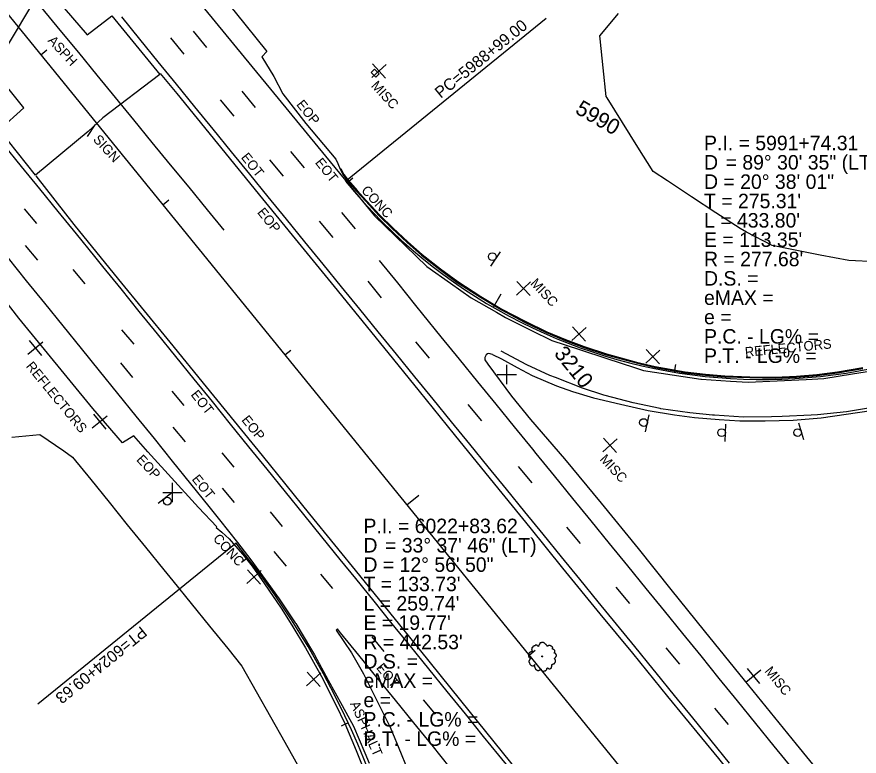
# Model space of a CAD drawing. Extents: x 2132221 to 2141942, y 535736 to 547298.
# Drawn here: x 2138140.9 to 2138576.2, y 540225.7 to 540608 of the extents above; entities that cross this region are included whole.
import ezdxf

# ---------------------------------------------------------------- set-up
doc = ezdxf.new("R2010")
doc.units = 0
for name, color, linetype in [('RD_EX_BldgApp', 7, 'Continuous'), ('RD_EX_BldgApp_txCode', 7, 'Continuous'), ('RD_EX_Bridge', 7, 'Continuous'), ('RD_EX_Conc', 7, 'Continuous'), ('RD_EX_Conc_txCode', 7, 'Continuous'), ('RD_EX_GuardRail', 7, 'Continuous'), ('RD_EX_Misc', 7, 'Continuous'), ('RD_EX_Misc_txCode', 7, 'Continuous'), ('RD_EX_Road', 7, 'Continuous'), ('RD_EX_Road_txCode', 7, 'Continuous'), ('RD_EX_VEG', 7, 'Continuous'), ('RD_HC_Cl', 7, 'Continuous'), ('RD_HC_Data', 7, 'Continuous'), ('RD_HC_Data_Tic', 7, 'Continuous'), ('RD_HC_TX_Sta50', 7, 'Continuous')]:
    doc.layers.add(name, color=color, linetype=linetype)

msp = doc.modelspace()

# ---------------------------------------------------------------- linework, layer by layer
at = {"layer": 'RD_EX_BldgApp'}
for p, q in [((2138181.22, 540552.08), (2138177.29, 540546.14)), ((2138385.74, 540479.12), (2138390.83, 540486.54)), ((2138465.75, 540393.35), (2138467.64, 540402.15)), ((2138506.87, 540388.36), (2138507.32, 540397.35)), ((2138547.59, 540389.28), (2138544.96, 540397.89)), ((2138220.95, 540361.92), (2138213.87, 540356.36))]:
    msp.add_line(p, q, dxfattribs=at)
for centre in [(2138386.63, 540483.99), (2138464.72, 540398.19), (2138505.08, 540392.97), (2138544.33, 540393.01), (2138218.65, 540357.54)]:
    msp.add_circle(centre, 2, dxfattribs=at)
at = {"layer": 'RD_EX_Bridge'}
msp.add_lwpolyline([(2138026.38, 540508.35), (2138052.81, 540552.29), (2138066.16, 540574.64), (2138094.39, 540621.7), (2138107.74, 540643.97), (2138127.43, 540676.68), (2138147.16, 540709.72), (2138166.66, 540742.2), (2138189.69, 540780.49), (2138223.49, 540739.59), (2138196.62, 540694.61), (2138174.28, 540657.34), (2138152.06, 540620.19), (2138133.77, 540589.58), (2138111.58, 540552.61), (2138092.98, 540521.56), (2138068.99, 540481.55), (2138060.16, 540466.85)], close=True, dxfattribs=at)
at = {"layer": 'RD_EX_Conc'}
for p, q in [((2138307.92, 540529.25), (2138308.36, 540529.47)), ((2138243.91, 540343.89), (2138244.22, 540344.28))]:
    msp.add_line(p, q, dxfattribs=at)
for points in [[(2138308.36, 540529.47), (2138309.85, 540526.51), (2138312.18, 540523.43), (2138316.79, 540518.23), (2138321.55, 540512.91), (2138328.41, 540505.5), (2138335.11, 540498.94), (2138342.93, 540491.65), (2138350.36, 540485.05), (2138359.78, 540477.73), (2138368.71, 540471.05), (2138380.7, 540463.36), (2138391.58, 540456.89), (2138403.5, 540450.58), (2138414.71, 540445.15), (2138424.34, 540441.14), (2138434.1, 540437.43), (2138445.59, 540433.65), (2138461.05, 540429.49), (2138470.8, 540427.21), (2138486.17, 540424.45), (2138496.76, 540423.17), (2138506.71, 540422.33), (2138519.69, 540421.91), (2138532.71, 540421.71), (2138543.8, 540422.1), (2138554.35, 540423.07), (2138564.93, 540424.41), (2138578.02, 540426.7)], [(2138243.91, 540343.89), (2138246.85, 540341.55), (2138250.56, 540338.02), (2138253.86, 540334.29), (2138257.68, 540329.89), (2138262.45, 540323.9), (2138268.91, 540314.88), (2138277.41, 540302.27), (2138283.03, 540293.41), (2138290.12, 540281.73), (2138298.33, 540266.82), (2138305.74, 540252.33), (2138310.29, 540242.57), (2138316.25, 540228.6), (2138322.64, 540212.8)]]:
    msp.add_lwpolyline(points, dxfattribs=at)
at = {"layer": 'RD_EX_GuardRail'}
msp.add_lwpolyline([(2138039.66, 540751.97), (2138049.17, 540740.37), (2138058.67, 540728.76), (2138068.17, 540717.15), (2138077.67, 540705.55), (2138087.17, 540693.94), (2138096.67, 540682.33), (2138106.17, 540670.73), (2138115.68, 540659.12), (2138125.18, 540647.51), (2138134.68, 540635.9), (2138144.18, 540624.3), (2138153.68, 540612.69), (2138163.18, 540601.08), (2138172.68, 540589.48), (2138182.18, 540577.87), (2138191.69, 540566.26), (2138201.19, 540554.65), (2138210.69, 540543.05), (2138220.19, 540531.44), (2138229.69, 540519.83), (2138239.19, 540508.23), (2138247.8, 540497.71)], dxfattribs=at)
at = {"layer": 'RD_EX_Misc'}
for p, q in [((2138231.93, 540600.58), (2138238.95, 540592.13)), ((2138220.23, 540597.16), (2138227.25, 540588.71)), ((2138324.34, 540576.62), (2138331.7, 540583.4)), ((2138324.63, 540583.69), (2138331.41, 540576.33)), ((2138257.07, 540569.57), (2138264.09, 540561.12)), ((2138245.99, 540565.02), (2138253.01, 540556.57)), ((2138282.34, 540538.4), (2138289.36, 540529.95)), ((2138271.42, 540533.98), (2138278.44, 540525.53)), ((2138144.7, 540508.71), (2138150.99, 540501.18)), ((2138308.72, 540506.73), (2138315.74, 540498.28)), ((2138297.11, 540502.36), (2138304.13, 540493.91)), ((2138145.24, 540489.69), (2138151.54, 540482.16)), ((2138169.77, 540477.37), (2138176.06, 540469.84)), ((2138322.19, 540471.21), (2138329.21, 540462.76)), ((2138399.07, 540464.13), (2138406.36, 540470.97)), ((2138399.3, 540471.2), (2138406.14, 540463.9)), ((2138427.71, 540440.56), (2138435.06, 540447.35)), ((2138427.99, 540447.63), (2138434.77, 540440.28)), ((2138194.99, 540446.2), (2138201.29, 540438.67)), ((2138146.63, 540433.57), (2138154.37, 540439.89)), ((2138147.33, 540440.6), (2138153.66, 540432.86)), ((2138346.92, 540440), (2138353.94, 540431.55)), ((2138465.84, 540428.89), (2138473.19, 540435.67)), ((2138466.13, 540435.95), (2138472.91, 540428.6)), ((2138194.36, 540429.04), (2138200.66, 540421.52)), ((2138394.1, 540418.01), (2138394.1, 540428.01)), ((2138389.1, 540423.01), (2138399.1, 540423.01)), ((2138220.92, 540414.5), (2138227.22, 540406.98)), ((2138373.93, 540407.46), (2138380.95, 540399.01)), ((2138179.85, 540395.43), (2138187.59, 540401.75)), ((2138180.55, 540402.46), (2138186.88, 540394.72)), ((2138221.56, 540395.75), (2138227.85, 540388.22)), ((2138443.69, 540383), (2138451.04, 540389.79)), ((2138443.98, 540390.07), (2138450.76, 540382.72)), ((2138246.77, 540382.61), (2138253.07, 540375.08)), ((2138399.92, 540375.54), (2138406.94, 540367.09)), ((2138221.35, 540357.1), (2138221.35, 540367.1)), ((2138246.93, 540364.34), (2138253.22, 540356.81)), ((2138216.35, 540362.1), (2138226.35, 540362.1)), ((2138271.73, 540352.05), (2138278.02, 540344.53)), ((2138424.88, 540344.03), (2138431.9, 540335.58)), ((2138273.7, 540331.55), (2138279.99, 540324.02)), ((2138259.72, 540314.96), (2138267.07, 540321.74)), ((2138260, 540322.03), (2138266.78, 540314.68)), ((2138297.75, 540319.88), (2138304.04, 540312.35)), ((2138450.39, 540313.12), (2138457.41, 540304.67)), ((2138324.29, 540287.43), (2138330.58, 540279.9)), ((2138476.31, 540281.68), (2138483.33, 540273.23)), ((2138290.56, 540262), (2138297.91, 540268.78)), ((2138290.84, 540269.06), (2138297.62, 540261.72)), ((2138517.6, 540264.02), (2138525.35, 540270.34)), ((2138518.31, 540271.05), (2138524.64, 540263.31)), ((2138350.82, 540254.88), (2138357.12, 540247.36)), ((2138501.4, 540250.53), (2138508.42, 540242.08))]:
    msp.add_line(p, q, dxfattribs=at)
for points in [[(2138233.84, 540617.01), (2138243.35, 540605.41), (2138252.87, 540593.82), (2138262.39, 540582.22), (2138271.9, 540570.63), (2138281.42, 540559.04), (2138290.94, 540547.44), (2138300.45, 540535.85), (2138309.97, 540524.25), (2138319.49, 540512.66), (2138325.73, 540505.05), (2138336.52, 540494.62), (2138347.3, 540484.2), (2138352.77, 540478.91), (2138365.02, 540470.26), (2138375.73, 540462.69), (2138388.73, 540455.21), (2138393.42, 540452.51), (2138406.83, 540445.79), (2138417.31, 540440.54), (2138431.57, 540435.9), (2138445.84, 540431.27), (2138460.11, 540426.64), (2138464.72, 540425.14), (2138479.55, 540422.87), (2138494.38, 540420.6), (2138494.68, 540420.56), (2138509.65, 540419.62), (2138518.8, 540419.05), (2138533.78, 540419.76), (2138548.77, 540420.46), (2138557.96, 540420.9), (2138572.77, 540423.31), (2138586.77, 540425.59)], [(2138194.88, 540607.98), (2138204.35, 540596.35), (2138213.82, 540584.72), (2138223.29, 540573.09), (2138232.77, 540561.45), (2138242.24, 540549.82), (2138251.71, 540538.19), (2138261.18, 540526.56), (2138270.66, 540514.93), (2138280.13, 540503.3), (2138289.6, 540491.67), (2138299.07, 540480.04), (2138308.54, 540468.41), (2138318.02, 540456.78), (2138327.49, 540445.15), (2138336.96, 540433.52), (2138346.43, 540421.89), (2138355.91, 540410.26), (2138365.38, 540398.62), (2138374.85, 540386.99), (2138384.32, 540375.36), (2138393.8, 540363.73), (2138403.27, 540352.1), (2138412.74, 540340.47), (2138422.21, 540328.84), (2138431.69, 540317.21), (2138441.16, 540305.58), (2138450.63, 540293.95), (2138460.1, 540282.32), (2138469.58, 540270.69), (2138471.17, 540268.73), (2138480.63, 540257.09), (2138490.09, 540245.45), (2138499.55, 540233.81), (2138509.01, 540222.17)], [(2138133.57, 540542.23), (2138143.04, 540530.6), (2138152.52, 540518.97), (2138161.99, 540507.34), (2138171.47, 540495.71), (2138180.94, 540484.08), (2138185.11, 540478.96), (2138194.55, 540467.3), (2138203.99, 540455.64), (2138213.43, 540443.99), (2138222.87, 540432.33), (2138232.3, 540420.67), (2138241.74, 540409.01), (2138251.18, 540397.36), (2138260.62, 540385.7), (2138270.06, 540374.04), (2138279.5, 540362.38), (2138288.94, 540350.72), (2138298.38, 540339.07), (2138307.82, 540327.41), (2138315.85, 540317.49), (2138325.29, 540305.83), (2138334.73, 540294.17), (2138344.17, 540282.52), (2138353.61, 540270.86), (2138363.05, 540259.2), (2138372.48, 540247.54), (2138381.92, 540235.88), (2138389.74, 540226.23), (2138399.21, 540214.6)], [(2138136.34, 540483.22), (2138145.77, 540471.55), (2138155.2, 540459.89), (2138164.62, 540448.22), (2138174.05, 540436.55), (2138183.48, 540424.88), (2138192.9, 540413.21), (2138202.33, 540401.55), (2138211.76, 540389.88), (2138221.18, 540378.21), (2138230.61, 540366.54), (2138240.04, 540354.87), (2138245.64, 540347.94), (2138254.89, 540336.13), (2138261.82, 540327.28), (2138270.57, 540315.09), (2138276.36, 540307.04), (2138284.78, 540294.63), (2138284.98, 540294.34), (2138292.67, 540281.47), (2138294.65, 540278.16), (2138301.83, 540264.99), (2138309.01, 540251.82), (2138314.79, 540241.22), (2138320.68, 540227.42), (2138322.97, 540222.05)], [(2138328.09, 540482.04), (2138337.51, 540470.36), (2138346.93, 540458.69), (2138350.54, 540454.22), (2138360.01, 540442.58), (2138369.48, 540430.95), (2138378.95, 540419.31), (2138388.41, 540407.68), (2138397.88, 540396.05), (2138407.35, 540384.41), (2138409.1, 540382.26), (2138418.56, 540370.62), (2138428.02, 540358.98), (2138437.49, 540347.34), (2138446.95, 540335.7), (2138456.41, 540324.06), (2138465.87, 540312.42), (2138475.33, 540300.78), (2138484.79, 540289.15), (2138494.26, 540277.51), (2138503.72, 540265.87), (2138513.18, 540254.23), (2138522.64, 540242.59), (2138532.1, 540230.95), (2138541.56, 540219.31)], [(2138582.08, 540405.74), (2138569.6, 540403.69), (2138554.66, 540402.25), (2138551.4, 540401.94), (2138536.41, 540401.32), (2138530.8, 540401.08), (2138516.43, 540401.02), (2138501.46, 540401.94), (2138500.39, 540402.01), (2138488.58, 540403.24), (2138473.73, 540405.34), (2138473.29, 540405.4), (2138459.37, 540408.41), (2138444.84, 540412.15), (2138444.21, 540412.31), (2138433.23, 540416.04), (2138419.23, 540421.42), (2138416.23, 540422.57), (2138404.37, 540428.02), (2138391.14, 540435.03)], [(2138364.89, 540219.67), (2138355.44, 540231.32), (2138345.98, 540242.96), (2138336.53, 540254.61), (2138327.07, 540266.25), (2138317.62, 540277.9), (2138308.16, 540289.54), (2138306.58, 540291.48), (2138305.84, 540290.88), (2138313.9, 540279.05), (2138320.1, 540268.28), (2138326.75, 540254.84), (2138333.39, 540241.39), (2138333.72, 540240.74), (2138339.41, 540226.86), (2138341.67, 540221.33)]]:
    msp.add_lwpolyline(points, dxfattribs=at)
msp.add_lwpolyline([(2138325.66, 540580.91), (2138328.05, 540578.52), (2138326.33, 540576.8), (2138323.94, 540579.19)], close=True, dxfattribs=at)
at = {"layer": 'RD_EX_Road'}
for points in [[(2138244.22, 540344.28), (2138234.7, 540354.22), (2138208.65, 540383.09), (2138201.29, 540391.25), (2138195.4, 540387.67), (2138180.18, 540405.51), (2138141.91, 540452.23), (2138109.14, 540494.28), (2138028.11, 540596.49), (2137968.46, 540668.53), (2137916.16, 540729.78), (2137901.22, 540749.03), (2137907.3, 540753.74), (2137893.66, 540774.07), (2137875.34, 540800.95)], [(2138029.88, 540775.65), (2138095.4, 540696.57), (2138151.16, 540628.9), (2138177.28, 540598.73), (2138190, 540608.42), (2138214.79, 540578.17), (2138185.33, 540555.75), (2138177.74, 540548.69), (2138150.47, 540526.11), (2138131.79, 540549.6), (2138144.53, 540560.85), (2138101.97, 540613.85)], [(2138220.57, 540654.55), (2138221.35, 540652.13), (2138239.07, 540630.17), (2138247.73, 540617.95), (2138253.67, 540610.35), (2138270.12, 540589.96), (2138267.53, 540587.34), (2138273.72, 540577.1), (2138278.37, 540568.18), (2138290.2, 540552.76), (2138305.68, 540534.34)], [(2138614.81, 540087.33), (2138590.48, 540117.33), (2138567.53, 540145.87), (2138545.26, 540173.18), (2138523.59, 540199.73), (2138503.6, 540224.56), (2138477.3, 540256.64), (2138459.27, 540279.04), (2138442.27, 540299.31), (2138423.11, 540322.99), (2138406.22, 540343.9), (2138387.89, 540366.31), (2138367.12, 540392.09), (2138349.04, 540414.4), (2138330.48, 540437.16), (2138304.95, 540468.46), (2138286.47, 540491.29), (2138267.94, 540513.88), (2138244.78, 540542.55), (2138223.75, 540568.36), (2138215.08, 540578.68)], [(2138305.68, 540534.34), (2138306.83, 540532.14), (2138307.92, 540529.25)], [(2138307.92, 540529.25), (2138309.43, 540526.25), (2138311.8, 540523.11), (2138316.42, 540517.89), (2138321.18, 540512.57), (2138328.06, 540505.15), (2138334.76, 540498.58), (2138342.6, 540491.28), (2138350.04, 540484.66), (2138359.47, 540477.34), (2138368.43, 540470.64), (2138380.44, 540462.94), (2138391.33, 540456.45), (2138403.27, 540450.14), (2138414.5, 540444.69), (2138424.15, 540440.67), (2138433.93, 540436.96), (2138445.45, 540433.17), (2138460.93, 540429.01), (2138470.7, 540426.72), (2138486.1, 540423.96), (2138496.7, 540422.67), (2138506.68, 540421.83), (2138519.68, 540421.41), (2138532.71, 540421.21), (2138543.83, 540421.6), (2138554.41, 540422.57), (2138565, 540423.92), (2138578.12, 540426.21)], [(2138150.63, 540525.69), (2138170.37, 540500.64), (2138193.47, 540472.19), (2138219.9, 540439.82), (2138238.74, 540416.58), (2138267.67, 540381.19), (2138292.18, 540350.89), (2138317.91, 540319.17), (2138343.78, 540287.15), (2138370.15, 540254.49), (2138396, 540222.44), (2138422.97, 540189.22), (2138447.54, 540159.02), (2138470.93, 540130.75), (2138496.72, 540098.98), (2138518.59, 540071.76), (2138538.41, 540047.23), (2138556.45, 540024.92)], [(2138386.71, 540433.46), (2138384.71, 540433.97), (2138384.08, 540433.71), (2138383.42, 540433.16), (2138382.76, 540431.76), (2138382.74, 540430.68), (2138384.19, 540428.4), (2138396.53, 540411.78), (2138406.32, 540399.84), (2138423.95, 540379.48), (2138442.77, 540356.59), (2138461.91, 540333.08), (2138478.77, 540311.86), (2138495.98, 540290.55), (2138516.8, 540264.92), (2138543.67, 540231.97), (2138562.76, 540208.47), (2138582.71, 540183.94), (2138602.79, 540159.15), (2138619.43, 540139.08), (2138643.95, 540108.88)], [(2138386.71, 540433.46), (2138391.33, 540431.07), (2138399.49, 540426.59), (2138407.21, 540422.53), (2138419.7, 540417.12), (2138427.98, 540414.27), (2138438.79, 540410.93), (2138452.77, 540407.68), (2138467.08, 540404.36), (2138480.74, 540402.16), (2138491.03, 540400.79), (2138503.89, 540399.76), (2138514.41, 540399.11), (2138527.52, 540399), (2138542.04, 540399.44), (2138556.53, 540400.55), (2138582.29, 540404.49)]]:
    msp.add_lwpolyline(points, dxfattribs=at)
at = {"layer": 'RD_EX_VEG'}
for points in [[(2138584.85, 540481.22), (2138570.74, 540481.9), (2138556.02, 540484.79), (2138541.31, 540487.67), (2138531.22, 540489.65), (2138517.98, 540496.7), (2138514.66, 540498.47), (2138502.12, 540506.7), (2138489.58, 540514.93), (2138477.04, 540523.17), (2138469.78, 540527.93), (2138461.82, 540540.64), (2138453.86, 540553.36), (2138445.9, 540566.07), (2138445.48, 540566.74), (2138443.92, 540581.66), (2138442.36, 540596.58), (2138442.21, 540598.07), (2138451.81, 540609.6)], [(2138138.29, 540390.67), (2138152.81, 540392.05), (2138165.13, 540383.49), (2138169.63, 540380.36), (2138179.07, 540368.7), (2138188.51, 540357.04), (2138197.95, 540345.39), (2138207.39, 540333.73), (2138216.84, 540322.07), (2138221.52, 540316.29), (2138230.96, 540304.64), (2138240.4, 540292.98), (2138249.84, 540281.32), (2138257.22, 540272.21), (2138264.58, 540259.14), (2138271.95, 540246.08), (2138279.31, 540233.01), (2138286.68, 540219.94)]]:
    msp.add_lwpolyline(points, dxfattribs=at)
for centre, radius in [((2138412.37, 540277.31), 0.25), ((2138412.35, 540277.3), 0.0001)]:
    msp.add_circle(centre, radius, dxfattribs=at)
for points in [[(2138417.73, 540282.06), (2138417.55, 540282.3), (2138417.26, 540282.47), (2138417.01, 540282.59), (2138416.81, 540282.7), (2138416.58, 540282.8), (2138416.25, 540282.9), (2138415.95, 540282.93), (2138415.68, 540282.86), (2138415.48, 540282.74), (2138415.24, 540282.59), (2138415.12, 540282.47), (2138415.01, 540282.55), (2138414.93, 540282.68), (2138414.82, 540282.91), (2138414.65, 540283.09), (2138414.48, 540283.28), (2138414.22, 540283.52), (2138413.98, 540283.78), (2138413.76, 540283.94), (2138413.51, 540284.15), (2138413.16, 540284.34), (2138412.83, 540284.51), (2138412.44, 540284.56), (2138411.92, 540284.43), (2138411.58, 540284.28), (2138411.3, 540284.22), (2138411.07, 540283.81), (2138410.93, 540283.44), (2138410.8, 540283.29), (2138410.54, 540282.95), (2138410.44, 540282.72), (2138410.38, 540282.49), (2138410.31, 540282.53), (2138410.02, 540282.77), (2138409.74, 540282.92), (2138409.29, 540283.08), (2138408.97, 540283.1), (2138408.66, 540282.95), (2138408.39, 540282.73), (2138408.17, 540282.67), (2138407.92, 540282.54), (2138407.85, 540282.51), (2138407.58, 540282.32), (2138407.31, 540281.95), (2138407.07, 540281.69), (2138406.99, 540281.45), (2138406.96, 540281.22), (2138406.9, 540280.92), (2138407, 540280.47), (2138407.15, 540280.17), (2138407.27, 540280), (2138406.78, 540279.79), (2138406.49, 540279.59), (2138406.11, 540279.41), (2138406.06, 540279.36), (2138405.67, 540279.08), (2138405.54, 540278.75), (2138405.31, 540278.44), (2138405.26, 540278.16), (2138405.23, 540277.75), (2138405.28, 540277.36), (2138405.53, 540276.91), (2138405.82, 540276.63), (2138406.34, 540276.33), (2138406.56, 540276.19), (2138406.42, 540276.09), (2138406.16, 540275.82), (2138405.85, 540275.53), (2138405.71, 540275.2), (2138405.57, 540274.94), (2138405.49, 540274.66), (2138405.55, 540274.27), (2138405.76, 540273.93), (2138405.94, 540273.51), (2138406.19, 540273.13), (2138406.51, 540272.75), (2138407.03, 540272.41), (2138407.3, 540272.29), (2138407.5, 540272.34), (2138407.91, 540272.44), (2138408.04, 540272.63), (2138408.5, 540273.02), (2138408.44, 540272.83), (2138408.3, 540272.46), (2138408.42, 540271.89), (2138408.56, 540271.48), (2138408.77, 540271.03), (2138408.92, 540270.76), (2138409.3, 540270.46), (2138409.61, 540270.23), (2138409.95, 540270.04), (2138410.36, 540270.01), (2138410.68, 540270.06), (2138410.91, 540270.21), (2138411.24, 540270.41), (2138411.4, 540270.49)], [(2138411.4, 540270.49), (2138411.48, 540270.67), (2138411.63, 540270.87), (2138411.66, 540270.8), (2138411.75, 540270.64), (2138411.84, 540270.35), (2138411.94, 540270.14), (2138412.18, 540269.91), (2138412.44, 540269.78), (2138412.94, 540269.64), (2138413.48, 540269.75), (2138413.96, 540269.82), (2138414.25, 540269.99), (2138414.38, 540270.18), (2138414.73, 540270.53), (2138414.78, 540270.85), (2138414.84, 540270.97), (2138415.06, 540271.32), (2138415.15, 540271.3), (2138415.37, 540271.13), (2138415.72, 540270.94), (2138416, 540270.82), (2138416.28, 540270.77), (2138416.49, 540270.87), (2138416.77, 540271.16), (2138417.1, 540271.39), (2138417.16, 540271.55), (2138417.2, 540271.72), (2138417.3, 540271.91), (2138417.31, 540272.13), (2138417.35, 540272.3), (2138417.36, 540272.44), (2138417.38, 540272.64), (2138417.35, 540272.85), (2138417.29, 540272.99), (2138417.37, 540273.13), (2138417.61, 540273.16), (2138417.72, 540273.19), (2138417.9, 540273.32), (2138418.31, 540273.39), (2138418.64, 540273.63), (2138418.92, 540273.95), (2138419.09, 540274.17), (2138419.19, 540274.47), (2138419.24, 540274.79), (2138419.28, 540275), (2138419.26, 540275.21), (2138419.13, 540275.53), (2138419, 540275.75), (2138418.76, 540276.01), (2138418.66, 540276.19), (2138418.71, 540276.21), (2138418.82, 540276.31), (2138419.03, 540276.49), (2138419.31, 540276.85), (2138419.57, 540277.3), (2138419.59, 540277.32), (2138419.71, 540277.56), (2138419.7, 540277.86), (2138419.66, 540278.06), (2138419.61, 540278.29), (2138419.46, 540278.49), (2138419.26, 540278.71), (2138419.04, 540278.88), (2138418.83, 540278.96), (2138418.62, 540279), (2138418.68, 540279.16), (2138418.83, 540279.44), (2138418.91, 540279.58), (2138418.93, 540279.8), (2138418.93, 540280.11), (2138418.71, 540280.52), (2138418.24, 540280.93), (2138417.89, 540281.02), (2138417.66, 540281.01), (2138417.71, 540281.13), (2138417.73, 540281.41), (2138417.79, 540281.6), (2138417.76, 540281.82), (2138417.73, 540281.99), (2138417.7, 540282.1)]]:
    msp.add_spline(points, degree=3, dxfattribs=at)
at = {"layer": 'RD_HC_Cl'}
msp.add_line((2136971.61, 542041.65), (2141699.63, 536226.46), dxfattribs=at)
for centre, radius, start, end in [((2138526.21, 540698.15), 277.68, 219.1102, 308.6199), ((2137910.5, 540056.99), 442.53, 5.4147, 39.0441)]:
    msp.add_arc(centre, radius, start, end, dxfattribs=at)
at = {"layer": 'RD_HC_Data'}
for p, q in [((2138310.75, 540522.98), (2138414.47, 540607.31)), ((2138254.2, 540335.75), (2138151.74, 540252.65))]:
    msp.add_line(p, q, dxfattribs=at)
at = {"layer": 'RD_HC_Data_Tic'}
for p, q in [((2138153.21, 540588.35), (2138156.32, 540590.87)), ((2138311.38, 540522.21), (2138314.48, 540524.74)), ((2138216.3, 540510.76), (2138219.4, 540513.28)), ((2138387.16, 540457.79), (2138391.17, 540464.72)), ((2138279.38, 540433.17), (2138282.49, 540435.69)), ((2138480.78, 540424.21), (2138481.44, 540428.16)), ((2138342.47, 540355.58), (2138348.67, 540360.62)), ((2138260.18, 540328.21), (2138257.02, 540325.75)), ((2138405.55, 540277.99), (2138408.66, 540280.51)), ((2138312.06, 540242.96), (2138308.43, 540241.28))]:
    msp.add_line(p, q, dxfattribs=at)

# ---------------------------------------------------------------- texts
at = {"layer": 'RD_EX_BldgApp_txCode'}
msp.add_text('SIGN', height=5, rotation=312.6403, dxfattribs=at).set_placement((2138179.97, 540544.25))
at = {"layer": 'RD_EX_Conc_txCode'}
for p in [(2138318.55, 540517.93), (2138241.93, 540337.9)]:
    msp.add_text('CONC', height=5, rotation=312.6403, dxfattribs=at).set_placement(p)
at = {"layer": 'RD_EX_Misc_txCode'}
for s, rotation, p in [('MISC', 312.6403, (2138323.63, 540572.07)), ('EOT', 308.8241, (2138256.48, 540535.19)), ('EOT', 308.8241, (2138294.74, 540532.51)), (' MISC', 313.1485, (2138404.64, 540471.21)), ('REFLECTORS', 5.6706, (2138517.36, 540432.13)), ('REFLECTORS', 309.2571, (2138145.3, 540427.19)), ('EOT', 308.8241, (2138230.5, 540412.51)), (' MISC', 312.7026, (2138440.52, 540380.31)), ('EOT', 308.8241, (2138231.05, 540368.81)), ('EOT', 308.8241, (2138326.36, 540271.34)), (' MISC', 309.2571, (2138525.85, 540270.98))]:
    msp.add_text(s, height=5, rotation=rotation, dxfattribs=at).set_placement(p)
at = {"layer": 'RD_EX_Road_txCode'}
for s, rotation, p in [('ASPH', 312.6403, (2138156.53, 540595.43)), ('EOP', 308.9229, (2138285.06, 540562.53)), ('EOP', 308.9229, (2138264.85, 540506.76)), ('EOP', 308.9229, (2138256.72, 540399.4)), ('EOP', 312.6403, (2138202.34, 540378.77)), ('ASPHALT', 294.1956, (2138313, 540252.83))]:
    msp.add_text(s, height=5, rotation=rotation, dxfattribs=at).set_placement(p)
at = {"layer": 'RD_HC_Data'}
for s, rotation, p in [('PC=5988+99.00', 39.1102, (2138359.93, 540565.54)), ('PT=6024+09.63', 219.0441, (2138204.97, 540293.25))]:
    msp.add_text(s, height=6, rotation=rotation, dxfattribs=at).set_placement(p)
for s, p in [('P.I. = 5991+74.31', (2138496, 540539)), ('D', (2138496, 540529)), ('    = 89%%d 30\' 35" (LT)', (2138496, 540529)), ('D = 20%%d 38\' 01"', (2138496, 540519)), ("T = 275.31'", (2138496, 540509)), ("L = 433.80'", (2138496, 540499)), ("E = 113.35'", (2138496, 540489)), ("R = 277.68'", (2138496, 540479)), ('D.S. = ', (2138496, 540469)), ('eMAX = ', (2138496, 540459)), ('e = ', (2138496, 540449)), ('P.C. - LG% = ', (2138496, 540439)), ('P.T. - LG% = ', (2138496, 540429)), ('P.I. = 6022+83.62', (2138320, 540341)), ('D', (2138320, 540331)), ('    = 33%%d 37\' 46" (LT)', (2138320, 540331)), ('D = 12%%d 56\' 50"', (2138320, 540321)), ("T = 133.73'", (2138320, 540311)), ("L = 259.74'", (2138320, 540301)), ("E = 19.77'", (2138320, 540291)), ("R = 442.53'", (2138320, 540281)), ('D.S. = ', (2138320, 540271)), ('eMAX = ', (2138320, 540261)), ('e = ', (2138320, 540251)), ('P.C. - LG% = ', (2138320, 540241)), ('P.T. - LG% = ', (2138320, 540231))]:
    msp.add_text(s, height=7.5, dxfattribs=at).set_placement(p)
at = {"layer": 'RD_HC_TX_Sta50'}
for s, rotation, p in [('5990', 329.9503, (2138428.92, 540558.41)), ('3210', 309.1127, (2138418.14, 540433.7))]:
    msp.add_text(s, height=8, rotation=rotation, dxfattribs=at).set_placement(p)

doc.saveas('drawing.dxf')
